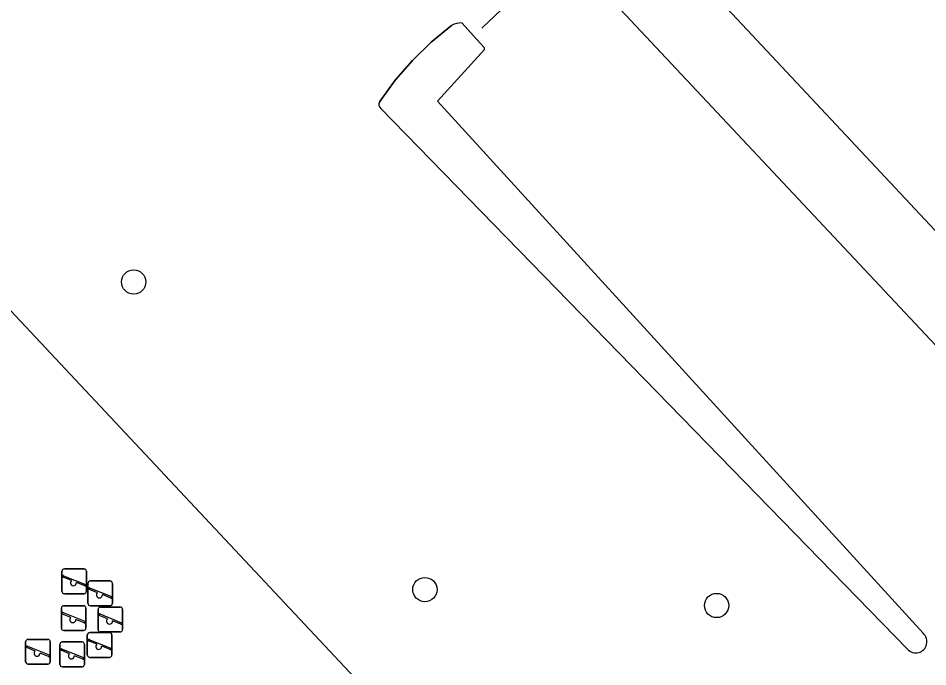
# Model space of a CAD drawing. Extents: x 157445 to 158888, y 383061 to 384688.
# Drawn here: x 158151.29 to 158187.91, y 384168.36 to 384194.48 of the extents above; entities that cross this region are included whole.
import ezdxf

# ---------------------------------------------------------------- set-up
doc = ezdxf.new("R2010")
doc.units = 0
for name, color, linetype in [('IMGEO_Boom', 7, 'Continuous'), ('IMGEO_Duiker', 7, 'Continuous'), ('IMGEO_Groenvoorziening', 7, 'Continuous'), ('IMGEO_Loofbos', 7, 'Continuous'), ('IMGEO_Speelvoorziening', 7, 'Continuous'), ('IMGEO_Voetpad_halfverhard', 7, 'Continuous'), ('IMGEO_Voetpad_open', 7, 'Continuous'), ('IMGEO_Waterloop', 7, 'Continuous')]:
    doc.layers.add(name, color=color, linetype=linetype)

msp = doc.modelspace()

# ---------------------------------------------------------------- linework, layer by layer
at = {"layer": 'IMGEO_Boom'}
for centre in [(158155.941, 384183.861), (158167.662, 384171.474), (158179.404, 384170.832)]:
    msp.add_circle(centre, 0.489, dxfattribs=at)
at = {"layer": 'IMGEO_Duiker'}
msp.add_lwpolyline([(158169.956, 384194.082), (158173.276, 384197.249), (158175.565, 384199.432), (158178.589, 384202.316)], dxfattribs=at)
at = {"layer": 'IMGEO_Groenvoorziening'}
msp.add_lwpolyline([(158207.292, 384220.529), (158179.831, 384194.875), (158218.641, 384153.427), (158245.873, 384179.05)], close=True, dxfattribs=at)
at = {"layer": 'IMGEO_Loofbos'}
msp.add_lwpolyline([(158151.018, 384220.981), (158131.915, 384203.057), (158177.871, 384154.019), (158177.905, 384154.051), (158190.702, 384166.018), (158197.023, 384171.929), (158173.276, 384197.249)], close=True, dxfattribs=at)
for points in [[(158165.845, 384191.132), (158166.47, 384191.986), (158167.163, 384192.784), (158167.921, 384193.522), (158168.737, 384194.194)], [(158169.157, 384194.289), (158169.621, 384193.778), (158170.047, 384193.309)], [(158170.068, 384193.221), (158168.17, 384191.136), (158187.722, 384169.712)], [(158187.09, 384169.071), (158165.885, 384190.852)]]:
    msp.add_lwpolyline(points, dxfattribs=at)
for centre, radius, start, end in [((158169.112, 384193.511), 0.78, 86.7148, 118.7758), ((158169.92, 384193.232), 0.148, 355.6278, 31.2158), ((158166.008, 384191.012), 0.202, 143.6566, 232.6036), ((158187.421, 384169.377), 0.451, 222.7435, 48.0666)]:
    msp.add_arc(centre, radius, start, end, dxfattribs=at)
at = {"layer": 'IMGEO_Speelvoorziening'}
for p, q in [((158153.052, 384171.409), (158153.052, 384172.209)), ((158153.052, 384172.209), (158153.052, 384171.409)), ((158153.121, 384172.034), (158153.997, 384171.681)), ((158153.152, 384172.309), (158153.942, 384172.309)), ((158153.942, 384172.309), (158153.152, 384172.309)), ((158154.042, 384172.209), (158154.042, 384171.409)), ((158154.042, 384171.409), (158154.042, 384172.209)), ((158153.435, 384171.837), (158153.096, 384171.974)), ((158153.973, 384171.621), (158153.633, 384171.758)), ((158154.098, 384170.92), (158154.098, 384171.72)), ((158154.098, 384171.72), (158154.098, 384170.92)), ((158154.198, 384171.82), (158154.988, 384171.82)), ((158154.988, 384171.82), (158154.198, 384171.82)), ((158155.088, 384171.72), (158155.088, 384170.92)), ((158155.088, 384170.92), (158155.088, 384171.72)), ((158153.942, 384171.309), (158153.152, 384171.309)), ((158153.152, 384171.309), (158153.942, 384171.309)), ((158154.481, 384171.348), (158154.142, 384171.485)), ((158154.167, 384171.545), (158155.043, 384171.192)), ((158155.019, 384171.132), (158154.679, 384171.269)), ((158153.031, 384169.925), (158153.031, 384170.725)), ((158153.031, 384170.725), (158153.031, 384169.925)), ((158153.1, 384170.55), (158153.976, 384170.197)), ((158153.131, 384170.825), (158153.921, 384170.825)), ((158153.921, 384170.825), (158153.131, 384170.825)), ((158154.021, 384170.725), (158154.021, 384169.925)), ((158154.021, 384169.925), (158154.021, 384170.725)), ((158154.988, 384170.82), (158154.198, 384170.82)), ((158154.198, 384170.82), (158154.988, 384170.82)), ((158154.507, 384169.868), (158154.507, 384170.668)), ((158154.507, 384170.668), (158154.507, 384169.868)), ((158154.607, 384170.768), (158155.397, 384170.768)), ((158155.397, 384170.768), (158154.607, 384170.768)), ((158155.497, 384170.668), (158155.497, 384169.868)), ((158155.497, 384169.868), (158155.497, 384170.668)), ((158153.414, 384170.353), (158153.075, 384170.49)), ((158153.952, 384170.137), (158153.612, 384170.274)), ((158154.89, 384170.296), (158154.551, 384170.433)), ((158154.576, 384170.493), (158155.452, 384170.14)), ((158155.428, 384170.08), (158155.088, 384170.217)), ((158153.921, 384169.825), (158153.131, 384169.825)), ((158153.131, 384169.825), (158153.921, 384169.825)), ((158151.691, 384169.47), (158152.481, 384169.47)), ((158152.481, 384169.47), (158151.691, 384169.47)), ((158154.073, 384168.845), (158154.073, 384169.645)), ((158154.073, 384169.645), (158154.073, 384168.845)), ((158154.142, 384169.47), (158155.018, 384169.117)), ((158154.173, 384169.745), (158154.963, 384169.745)), ((158154.963, 384169.745), (158154.173, 384169.745)), ((158155.397, 384169.768), (158154.607, 384169.768)), ((158154.607, 384169.768), (158155.397, 384169.768)), ((158155.063, 384169.645), (158155.063, 384168.845)), ((158155.063, 384168.845), (158155.063, 384169.645)), ((158151.591, 384168.57), (158151.591, 384169.37)), ((158151.591, 384169.37), (158151.591, 384168.57)), ((158151.974, 384168.998), (158151.635, 384169.135)), ((158151.66, 384169.195), (158152.536, 384168.842)), ((158152.581, 384169.37), (158152.581, 384168.57)), ((158152.581, 384168.57), (158152.581, 384169.37)), ((158152.972, 384168.463), (158152.972, 384169.263)), ((158152.972, 384169.263), (158152.972, 384168.463)), ((158153.041, 384169.088), (158153.917, 384168.735)), ((158153.072, 384169.363), (158153.862, 384169.363)), ((158153.862, 384169.363), (158153.072, 384169.363)), ((158153.962, 384169.263), (158153.962, 384168.463)), ((158153.962, 384168.463), (158153.962, 384169.263)), ((158154.456, 384169.273), (158154.117, 384169.41)), ((158154.994, 384169.057), (158154.654, 384169.194)), ((158152.512, 384168.782), (158152.172, 384168.919)), ((158153.355, 384168.891), (158153.016, 384169.028)), ((158153.893, 384168.675), (158153.553, 384168.812)), ((158154.963, 384168.745), (158154.173, 384168.745)), ((158154.173, 384168.745), (158154.963, 384168.745)), ((158152.481, 384168.47), (158151.691, 384168.47)), ((158151.691, 384168.47), (158152.481, 384168.47)), ((158153.862, 384168.363), (158153.072, 384168.363)), ((158153.072, 384168.363), (158153.862, 384168.363))]:
    msp.add_line(p, q, dxfattribs=at)
for centre, radius, start, end in [((158153.152, 384172.209), 0.1, 90, 180), ((158153.152, 384172.209), 0.1, 90, 180), ((158153.109, 384172.004), 0.0327, 68.078, 248.078), ((158153.942, 384172.209), 0.1, 0, 90), ((158153.942, 384172.209), 0.1, 360, 90), ((158153.514, 384171.747), 0.12, 130.9928, 5.1632), ((158153.985, 384171.651), 0.0327, 248.078, 68.078), ((158154.198, 384171.72), 0.1, 90, 180), ((158154.198, 384171.72), 0.1, 90, 180), ((158154.988, 384171.72), 0.1, 0, 90), ((158154.988, 384171.72), 0.1, 360, 90), ((158153.152, 384171.409), 0.1, 180, 270), ((158153.152, 384171.409), 0.1, 180, 270), ((158153.942, 384171.409), 0.1, 270, 0), ((158153.942, 384171.409), 0.1, 270, 0), ((158154.155, 384171.515), 0.0327, 68.078, 248.078), ((158154.56, 384171.258), 0.12, 130.9928, 5.1632), ((158154.198, 384170.92), 0.1, 180, 270), ((158154.198, 384170.92), 0.1, 180, 270), ((158154.988, 384170.92), 0.1, 270, 0), ((158154.988, 384170.92), 0.1, 270, 0), ((158155.031, 384171.162), 0.0327, 248.078, 68.078), ((158153.131, 384170.725), 0.1, 90, 180), ((158153.131, 384170.725), 0.1, 90, 180), ((158153.088, 384170.52), 0.0327, 68.078, 248.078), ((158153.921, 384170.725), 0.1, 0, 90), ((158153.921, 384170.725), 0.1, 360, 90), ((158154.607, 384170.668), 0.1, 90, 180), ((158154.607, 384170.668), 0.1, 90, 180), ((158155.397, 384170.668), 0.1, 0, 90), ((158155.397, 384170.668), 0.1, 360, 90), ((158153.493, 384170.263), 0.12, 130.9928, 5.1632), ((158153.964, 384170.167), 0.0327, 248.078, 68.078), ((158154.564, 384170.463), 0.0327, 68.078, 248.078), ((158154.969, 384170.206), 0.12, 130.9928, 5.1632), ((158153.131, 384169.925), 0.1, 180, 270), ((158153.131, 384169.925), 0.1, 180, 270), ((158153.921, 384169.925), 0.1, 270, 0), ((158153.921, 384169.925), 0.1, 270, 0), ((158154.607, 384169.868), 0.1, 180, 270), ((158154.607, 384169.868), 0.1, 180, 270), ((158155.397, 384169.868), 0.1, 270, 0), ((158155.397, 384169.868), 0.1, 270, 0), ((158155.44, 384170.11), 0.0327, 248.078, 68.078), ((158151.691, 384169.37), 0.1, 90, 180), ((158151.691, 384169.37), 0.1, 90, 180), ((158152.481, 384169.37), 0.1, 0, 90), ((158152.481, 384169.37), 0.1, 360, 90), ((158154.173, 384169.645), 0.1, 90, 180), ((158154.173, 384169.645), 0.1, 90, 180), ((158154.13, 384169.44), 0.0327, 68.078, 248.078), ((158154.963, 384169.645), 0.1, 0, 90), ((158154.963, 384169.645), 0.1, 360, 90), ((158151.648, 384169.165), 0.0327, 68.078, 248.078), ((158153.072, 384169.263), 0.1, 90, 180), ((158153.072, 384169.263), 0.1, 90, 180), ((158153.029, 384169.058), 0.0327, 68.078, 248.078), ((158153.862, 384169.263), 0.1, 0, 90), ((158153.862, 384169.263), 0.1, 360, 90), ((158154.535, 384169.183), 0.12, 130.9928, 5.1632), ((158155.006, 384169.087), 0.0327, 248.078, 68.078), ((158152.053, 384168.908), 0.12, 130.9928, 5.1632), ((158152.524, 384168.812), 0.0327, 248.078, 68.078), ((158153.434, 384168.801), 0.12, 130.9928, 5.1632), ((158153.905, 384168.705), 0.0327, 248.078, 68.078), ((158154.173, 384168.845), 0.1, 180, 270), ((158154.173, 384168.845), 0.1, 180, 270), ((158154.963, 384168.845), 0.1, 270, 0), ((158154.963, 384168.845), 0.1, 270, 0), ((158151.691, 384168.57), 0.1, 180, 270), ((158151.691, 384168.57), 0.1, 180, 270), ((158152.481, 384168.57), 0.1, 270, 0), ((158152.481, 384168.57), 0.1, 270, 0), ((158153.072, 384168.463), 0.1, 180, 270), ((158153.072, 384168.463), 0.1, 180, 270), ((158153.862, 384168.463), 0.1, 270, 0), ((158153.862, 384168.463), 0.1, 270, 0)]:
    msp.add_arc(centre, radius, start, end, dxfattribs=at)
at = {"layer": 'IMGEO_Voetpad_halfverhard'}
msp.add_lwpolyline([(158142.286, 384230.311), (158147.474, 384224.665), (158151.018, 384220.981), (158173.276, 384197.249), (158197.023, 384171.929), (158190.702, 384166.018), (158177.905, 384154.051), (158177.871, 384154.019), (158180.104, 384151.635), (158181.915, 384149.764), (158194.682, 384161.703), (158198.888, 384165.636), (158201.903, 384162.403), (158216.008, 384147.281), (158218.02, 384149.105), (158225.807, 384140.801), (158257.172, 384107.178), (158259.565, 384109.12), (158259.617, 384109.161), (158255.668, 384113.345), (158228.948, 384142.27), (158220.449, 384151.507), (158218.641, 384153.427), (158179.831, 384194.875)], dxfattribs=at)
at = {"layer": 'IMGEO_Voetpad_open'}
msp.add_lwpolyline([(158118.204, 384182.128), (158117.703, 384182.663), (158114.178, 384186.647), (158110.84, 384183.421), (158110.819, 384183.299), (158158.849, 384131.917), (158162.435, 384135.235), (158159.795, 384138.038), (158154.391, 384143.573), (158152.106, 384145.981), (158166.474, 384159.473), (158176.616, 384148.426), (158180.104, 384151.635), (158177.871, 384154.019), (158131.915, 384203.057), (158128.452, 384199.853), (158132.779, 384195.343), (158135.468, 384192.478), (158128.047, 384185.51), (158124.02, 384181.729), (158121.479, 384179.343), (158121.126, 384179.011)], close=True, dxfattribs=at)
at = {"layer": 'IMGEO_Waterloop'}
for points in [[(158168.737, 384194.194), (158167.921, 384193.522), (158167.163, 384192.784), (158166.47, 384191.986), (158165.845, 384191.132)], [(158170.047, 384193.309), (158169.621, 384193.778), (158169.157, 384194.289)], [(158168.17, 384191.136), (158170.068, 384193.221)], [(158187.722, 384169.712), (158168.17, 384191.136)], [(158165.885, 384190.852), (158187.09, 384169.071)]]:
    msp.add_lwpolyline(points, dxfattribs=at)
for centre, radius, start, end in [((158169.112, 384193.511), 0.78, 86.7148, 118.7758), ((158169.92, 384193.232), 0.148, 355.6278, 31.2158), ((158166.008, 384191.012), 0.202, 143.6566, 232.6036), ((158187.421, 384169.377), 0.451, 222.7435, 48.0666)]:
    msp.add_arc(centre, radius, start, end, dxfattribs=at)

doc.saveas('drawing.dxf')
